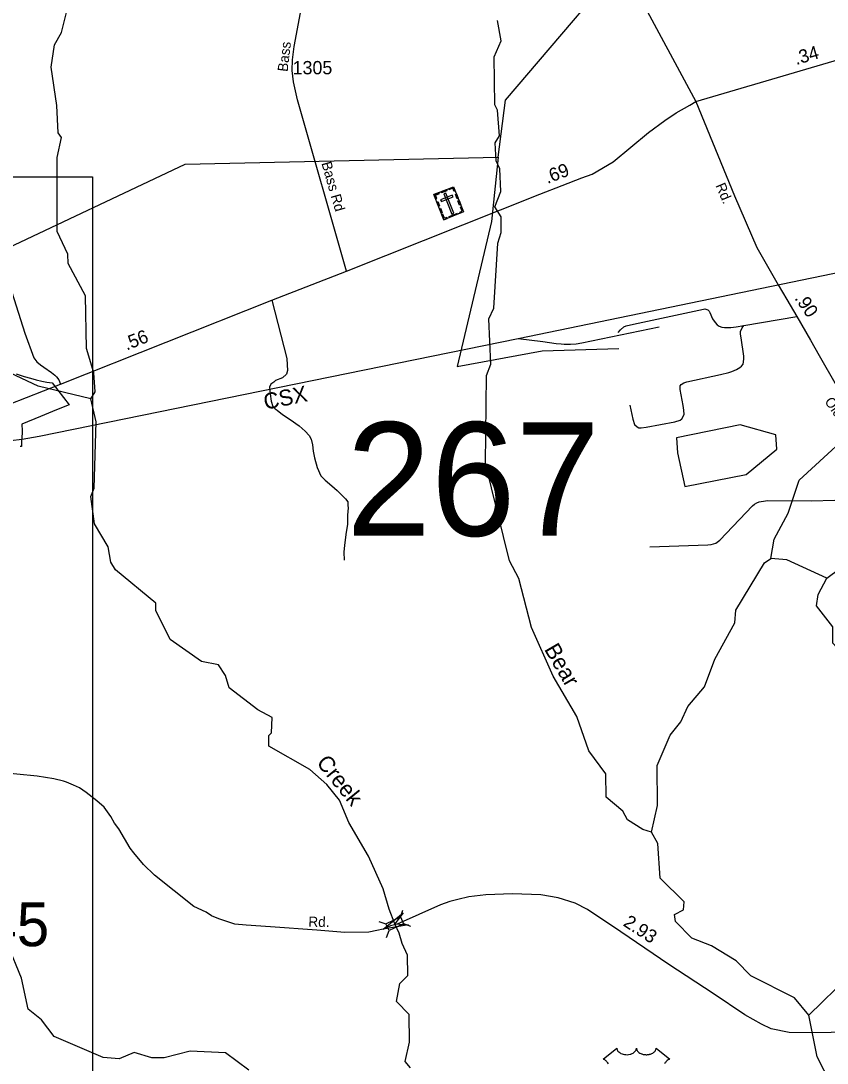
# Model space of a CAD drawing. Extents: x 2220236 to 2384410, y 720751 to 894131.
# Drawn here: x 2268536 to 2276098, y 796491 to 806272 of the extents above; entities that cross this region are included whole.
import ezdxf

# ---------------------------------------------------------------- set-up
doc = ezdxf.new("R2010")
doc.units = 0
for name, color, linetype in [('Exist Boundary Political City Limit New', 7, 'Continuous'), ('Exist Cultural Cemetery CELL', 7, 'Continuous'), ('Exist Hydrographic Creek Single Shore', 7, 'Continuous'), ('Exist Hydrographic Creek Single Shore Label', 7, 'Continuous'), ('Exist Hydrographic Misc Water Feature', 7, 'Continuous'), ('Exist Hydrographic Pond Under 1500 Sq Ft', 7, 'Continuous'), ('Exist Railroad Mainline', 7, 'Continuous'), ('Exist Railroad Mainline Label', 7, 'Continuous'), ('Exist Railroad Siding', 7, 'Continuous'), ('Exist Road Non-System Type 51', 7, 'Continuous'), ('Exist Road Non-System Type 51 Label', 7, 'Continuous'), ('Exist Road Primary US Attributed', 7, 'Continuous'), ('Exist Road Primary US Mileage Hundredths English Label', 7, 'Continuous'), ('Exist Road Primary US Shield CELL', 7, 'Continuous'), ('Exist Road Secondary Mileage Hundredths English Label', 7, 'Continuous'), ('Exist Road Secondary Structure Standard Bridge Attributed CELL', 7, 'Continuous'), ('Exist Road Secondary Structure Standard Bridge CELL', 7, 'Continuous'), ('Exist Road Secondary Structure Standard Bridge Number Label', 7, 'Continuous'), ('Exist Road Secondary Type 51 Attributed', 7, 'Continuous'), ('Exist Road Secondary Type 51 Label', 7, 'Continuous'), ('Exist Road Secondary Type 51 Number Label', 7, 'Continuous'), ('Exist Utilities Electrical Transmission Line', 7, 'Continuous'), ('Map Preparation Boundary City Limit Buffer Line', 7, 'Continuous'), ('Map Preparation Inset Cut Line', 7, 'Continuous')]:
    doc.layers.add(name, color=color, linetype=linetype)

msp = doc.modelspace()

# ---------------------------------------------------------------- linework, layer by layer
at = {"layer": 'Exist Boundary Political City Limit New'}
msp.add_lwpolyline([(2268493, 802959), (2268567.8, 802935.2), (2268625.5, 802919.2), (2268680.2, 802903.4), (2268733.2, 802889.6), (2268781.5, 802881.1), (2268829.8, 802873.8), (2268988, 802667.9), (2268872, 802622.4), (2268720, 802559.6), (2268546.5, 802487.2), (2268548, 802424.4), (2268548.5, 802408.2), (2268543.8, 802319.1), (2268541, 802279), (2268537.5, 802278.6), (2268531.2, 802277.9)], dxfattribs=at)
at = {"layer": 'Exist Cultural Cemetery CELL'}
for points in [[(2272409.8, 804641.6), (2272594.8, 804715), (2272688.7, 804478.3), (2272503.7, 804404.9)], [(2272478.6, 804668.9), (2272526.8, 804688), (2272531, 804677.4), (2272482.8, 804658.3)], [(2272610.9, 804674.7), (2272600.4, 804670.5), (2272588.5, 804700.5), (2272550.8, 804685.5), (2272546.7, 804695.8), (2272594.9, 804715)], [(2272425.8, 804601.3), (2272436.3, 804605.5), (2272424.4, 804635.4), (2272462.1, 804650.4), (2272458, 804660.7), (2272409.8, 804641.6)], [(2272472.8, 804593.4), (2272479.7, 804576), (2272589.2, 804619.4), (2272582.3, 804636.8)], [(2272521.9, 804654.6), (2272504.6, 804647.7), (2272579.4, 804459.2), (2272596.7, 804466.1)], [(2272627.2, 804602.6), (2272611.3, 804642.9), (2272621.9, 804647.1), (2272637.8, 804606.8)], [(2272453.1, 804532.4), (2272437.1, 804572.7), (2272447.7, 804576.9), (2272463.7, 804536.6)], [(2272477.9, 804469.9), (2272461.9, 804510.2), (2272472.5, 804514.4), (2272488.4, 804474.1)], [(2272651.5, 804541.3), (2272635.6, 804581.6), (2272646.1, 804585.8), (2272662.1, 804545.5)], [(2272657.9, 804466.1), (2272653.7, 804476.8), (2272674.2, 804484.9), (2272659.3, 804522.5), (2272669.6, 804526.6), (2272688.7, 804478.3)], [(2272534.4, 804417.2), (2272530.2, 804427.8), (2272509.7, 804419.7), (2272494.8, 804457.3), (2272484.5, 804453.2), (2272503.6, 804404.9)], [(2272552.9, 804436.8), (2272631.7, 804468.1), (2272635.9, 804457.5), (2272557.1, 804426.2)]]:
    msp.add_lwpolyline(points, close=True, dxfattribs=at)
at = {"layer": 'Exist Hydrographic Creek Single Shore'}
for points in [[(2269191.1, 802725.5), (2269232.1, 802790.2), (2269222, 802967.5), (2269152.9, 803198.5), (2269141.1, 803690.7), (2268979.1, 803995.8), (2268978, 804081.2), (2268876.9, 804296.5), (2268878, 804988.5), (2268918, 805177.9), (2268884.9, 805221.2), (2268874.1, 805477.3), (2268819.9, 805835.9), (2268851.9, 806045.2), (2268916.9, 806162), (2268973.1, 806387), (2268929, 806637.3), (2268919, 806870.3)], [(2274452.1, 798657.9), (2274368, 798682.6), (2274225.9, 798774.1), (2274183.1, 798857), (2274024, 798988.1), (2274022.1, 799204.7), (2273862, 799421.2), (2273750, 799744.9), (2273530, 800123.4), (2273326, 800580.2), (2273205, 801038.6), (2273120.1, 801204.3), (2272895, 802117.6), (2272904, 802943.9), (2272945, 803051.3), (2272924.1, 803474.8), (2272973.1, 803575.5), (2273009, 804184.9), (2273041, 804285.8), (2273040.1, 804433.5), (2272981.1, 804526.5), (2273038.1, 804669.7), (2273027, 804883.1), (2272993, 804959.2), (2272984, 805126.7), (2273025, 805191.4), (2273006.1, 805434.6), (2272980.1, 805484.3), (2272976, 805933.8), (2273041, 806083.2), (2273006.1, 806274.2)], [(2272191, 796448), (2272139.9, 796504.8), (2272179.9, 796687.6), (2272178.1, 796946.8), (2272060, 797070.7), (2272090.9, 797237.2), (2272166, 797314.4), (2272163.9, 797504.7), (2272113.1, 797613.9), (2272084, 797709.5), (2272043.7, 797798.2), (2271990.5, 797935.5), (2271933, 798126.1), (2271797.1, 798433.9), (2271610.9, 798749.3), (2271526, 798957.8), (2271407.1, 799104.5), (2271248, 799245.6), (2270863.1, 799466.7), (2270862, 799565.2), (2270886, 799590.9), (2270893, 799735), (2270758.9, 799806.7), (2270490.9, 800012.3), (2270457.1, 800127.8), (2270389, 800227.6), (2270230.9, 800260.4), (2269937.1, 800466.5), (2269800.9, 800738.3), (2269800.9, 800807.2), (2269423, 801120), (2269379.9, 801193), (2269353.9, 801334.6), (2269227, 801550.5), (2269191.1, 801807.1), (2269224.1, 801885), (2269243, 802507.9), (2269191.1, 802725.5)], [(2275926, 796941.6), (2275791.1, 797105.1), (2275381, 797310.4), (2275246.1, 797450.9), (2275012.1, 797590.2), (2274828, 797662.9), (2274676, 797820.2), (2274667, 797885.9), (2274750.1, 797930.1), (2274758.1, 798005.5), (2274531.1, 798226.6), (2274511, 798551.7), (2274452.1, 798657.9)], [(2270675, 796423.6), (2270457.1, 796588.8), (2270123, 796602.3), (2269881.9, 796541.6), (2269766, 796540.7), (2269598.9, 796590.1), (2269458, 796530.6), (2269307.9, 796543.6), (2268848, 796740.1), (2268729.9, 796896.6), (2268604, 796997.6), (2268542.9, 797287.5), (2268414.9, 797601.8), (2268230, 797802.4), (2267837.9, 797823.6), (2267529.9, 797810.3), (2267379, 797924.9), (2266960.9, 798038.5), (2266795, 797979.6), (2266587.9, 797836.2), (2266504.9, 797801.9), (2266137.8, 797865.3), (2265946.9, 797862.7)], [(2276652.1, 795024.3), (2276575, 795255.4), (2276414.1, 795547.5), (2276268.1, 796035.9), (2276004, 796549.7), (2275926, 796941.6)]]:
    msp.add_lwpolyline(points, dxfattribs=at)
at = {"layer": 'Exist Hydrographic Misc Water Feature'}
for points in [[(2275569.1, 801225.9), (2275600, 801409), (2275732.1, 801652.3), (2275837.1, 801961.6), (2276489.1, 802561.5), (2276793, 803004.5), (2277000.1, 803206.9), (2277230, 803458), (2277460.1, 803860), (2277592.1, 804001.6), (2277904, 804437.9), (2277945, 804555.2), (2277942.1, 804840.5), (2277690.1, 805127.8), (2277472.2, 805276.6)], [(2269191.1, 802725.5), (2268699, 802843.8), (2268330.1, 803015.4)], [(2275926, 796941.6), (2276305, 797311), (2276395, 797512.5), (2276576.1, 797754.7), (2276690.1, 798080.3), (2276862.1, 798391.7), (2276877.1, 798499.6), (2277065.1, 798892.5), (2277203.1, 799276.8), (2277294.2, 799392.9), (2277326.1, 799493.9), (2277466, 799638.6), (2277563, 799987.6), (2277662, 800129.8), (2277868.1, 800306), (2277933.1, 800449), (2278071.1, 800908.6), (2278186.1, 801103), (2278558.1, 801338), (2278813.2, 801673.9), (2278820.2, 801814.7)], [(2274452.1, 798657.9), (2274508.1, 798909.3), (2274504, 799283.3), (2274627, 799569.4), (2274725.1, 799695.2), (2274791.1, 799838.2), (2274947.1, 800021.9), (2275045.1, 800282.3), (2275233, 800622.8), (2275240.1, 800740.7), (2275511, 801184.5), (2275569.1, 801225.9)], [(2276095, 801041.2), (2275719.2, 801213), (2275569.1, 801225.9)]]:
    msp.add_lwpolyline(points, dxfattribs=at)
at = {"layer": 'Exist Hydrographic Pond Under 1500 Sq Ft'}
for points in [[(2274763, 801901.8), (2275337.1, 802014.6), (2275626.1, 802251.3), (2275616, 802386), (2275282, 802481.5), (2274684, 802359.4), (2274693.1, 802218.1), (2274763, 801901.8)], [(2276095, 801041.2), (2276352.2, 801232.7), (2276627.1, 801227), (2276776, 801312.5), (2276834, 801288.3), (2276835.1, 801196.5), (2276621, 800971.3), (2276607, 800637.1), (2276541, 800585.9), (2276359.1, 800527.4), (2276227.1, 800349.8), (2276151, 800433.3), (2276150, 800584.2), (2275998, 800780.9), (2276014, 800888.7), (2276095, 801041.2)]]:
    msp.add_lwpolyline(points, dxfattribs=at)
at = {"layer": 'Exist Railroad Mainline'}
for points in [[(2273201.7, 803292.5), (2287925.2, 806334.9), (2293833.8, 807542.5)], [(2267619.1, 802356.4), (2267793.2, 802346), (2267885.2, 802338.9), (2267977.3, 802331.8), (2268155.1, 802327.5), (2268227.3, 802326.3), (2268293.1, 802326.9), (2268373.1, 802329.6), (2268438.9, 802332.3), (2268548.8, 802347.2), (2268706.5, 802374.7), (2273201.7, 803292.5)]]:
    msp.add_lwpolyline(points, dxfattribs=at)
at = {"layer": 'Exist Railroad Siding'}
msp.add_lwpolyline([(2273201.7, 803292.5), (2273431.8, 803262.8), (2273556, 803243.8), (2273604.1, 803240.2), (2273632, 803236.6), (2273658, 803236.9), (2273690, 803237), (2273743.9, 803241.7), (2273797.8, 803250.2), (2274524.1, 803398.9)], dxfattribs=at)
at = {"layer": 'Exist Road Non-System Type 51'}
msp.add_line((2275317.5, 803414.3), (2275814.4, 803497), dxfattribs=at)
for points in [[(2268122, 804750.5), (2268572.1, 803339.8), (2268657, 803110.3), (2268685.3, 803070.6), (2268722.1, 803045.2), (2268750.4, 803022.5), (2268824.1, 802972.9), (2268856.2, 802947.5), (2268871.2, 802931.9), (2268892.2, 802903.7), (2268906.6, 802862.7)], [(2270890.6, 803651.4), (2271029.3, 803104.6), (2271035, 803045.2), (2271037.8, 802991.3), (2271026.5, 802957.3), (2270989.7, 802920.5), (2270923.2, 802896.5), (2270909.3, 802882.4), (2270882.1, 802861), (2270867.9, 802835.5), (2270873.6, 802770.4), (2270884.9, 802702.4), (2270899.1, 802654.2), (2270921.7, 802631.6), (2270941.6, 802617.4), (2270989.7, 802577.8), (2271060.5, 802529.6), (2271145.4, 802470.1), (2271202, 802422), (2271238.8, 802379.5), (2271258.6, 802345.5), (2271272.8, 802291.7), (2271278.4, 802232.2), (2271289.8, 802169.8), (2271315.2, 802079.2), (2271349.2, 802002.7), (2271391.7, 801963.1), (2271453.9, 801909.2), (2271502.1, 801863.9), (2271550.2, 801818.6), (2271581.3, 801787.4), (2271602.6, 801757.7), (2271604, 801722.3), (2271606.8, 801702.4), (2271601.2, 801631.6), (2271598.3, 801546.6), (2271587, 801473), (2271570, 801351.2), (2271564.4, 801286), (2271567.2, 801212.4)], [(2274138.7, 803347.3), (2274160.5, 803373.5), (2274192.2, 803401.8), (2274212.2, 803410), (2274281.9, 803426.5), (2274938.4, 803564.7), (2274952.3, 803568.8), (2274980.2, 803561.1), (2274986.3, 803555.1), (2274992.3, 803547.2), (2274998.4, 803535.3), (2275023, 803475.6), (2275047.3, 803439.7), (2275065.4, 803419.9), (2275085.6, 803408.1), (2275111.7, 803396.4), (2275135.7, 803392.7), (2275195.7, 803395.3), (2275243.6, 803401.7), (2275317.5, 803414.3)], [(2274247.2, 802664.7), (2274274.3, 802535), (2274290.7, 802483), (2274317, 802461.3), (2274333, 802453.6), (2274355, 802453.7), (2274401.1, 802458.2), (2274668.4, 802508.6), (2274720.1, 802525.2), (2274735.9, 802537.2), (2274755.5, 802577.4), (2274753.2, 802619.4), (2274746.7, 802663.4), (2274719.4, 802813.1), (2274721.1, 802847), (2274729, 802859.1), (2274755, 802875.3), (2274782.7, 802883.6), (2275097.9, 802954.4), (2275175.6, 802973.2), (2275203.5, 802981.4), (2275247.3, 802999.9), (2275279.4, 803018.2), (2275295.2, 803030.3), (2275309, 803050.4), (2275316.3, 803098.5), (2275316.1, 803126.5), (2275290.5, 803298.1), (2275286.2, 803332), (2275286, 803356), (2275299.6, 803392.1), (2275317.5, 803414.3)], [(2274435.5, 801337), (2274979, 801354.1), (2275011.1, 801356.5), (2275032.9, 801362.6), (2275052.7, 801370.8), (2275090.6, 801397.2), (2275397.5, 801719.8), (2275415.2, 801736), (2275437.1, 801750.2), (2275459, 801758.5), (2275478.8, 801762.7), (2275540.8, 801769.2), (2275946.6, 801767), (2276168.5, 801775), (2276238.2, 801783.8), (2276342.2, 801800.6), (2276411.9, 801817.4), (2276475.7, 801838.1), (2276581.3, 801886.9), (2276814.4, 802015.9)]]:
    msp.add_lwpolyline(points, dxfattribs=at)
at = {"layer": 'Exist Road Primary US Attributed'}
for points in [[(2274868, 805515.3), (2276984.2, 806137.1), (2277503.6, 806269.5)], [(2271591.2, 803921.9), (2273404.5, 804645.6), (2273613.9, 804727.8), (2273798, 804798.6), (2273892.9, 804834.4), (2274089.7, 804950.1), (2274422.2, 805224.9), (2274575, 805335.4), (2274682.3, 805408.5), (2274811.4, 805481.3), (2274868, 805515.3)], [(2265166, 802315.7), (2265298.1, 802370.5), (2265407.6, 802413.9), (2265513.3, 802442.3), (2265637.8, 802463), (2265785, 802485.7), (2265957.7, 802499.9), (2266204, 802528.2), (2266357.6, 802537), (2266509.3, 802544.2), (2266583.3, 802545.2), (2266684.3, 802540), (2266778.2, 802534.8), (2266894.8, 802525.3), (2267548.7, 802477.2), (2267678.9, 802474.4), (2267766.7, 802485.7), (2267848.8, 802494.2), (2267922.4, 802505.5), (2268071, 802549.4), (2268430.5, 802674.1), (2268906.6, 802862.7), (2270890.6, 803651.4), (2271591.2, 803921.9)]]:
    msp.add_lwpolyline(points, dxfattribs=at)
at = {"layer": 'Exist Road Primary US Shield CELL'}
msp.add_lwpolyline([(2274046.2, 796484.2), (2274041.2, 796492.7), (2274035.8, 796500.5), (2274030.1, 796506.9), (2274024.4, 796512.6), (2274018.9, 796516.8), (2274013.7, 796520.6), (2274007.2, 796524.5), (2274000.9, 796527.6), (2273996.9, 796529.2), (2274125.5, 796631.7), (2274125.9, 796626.3), (2274127.2, 796620), (2274128.1, 796616.8), (2274131.1, 796610.5), (2274136, 796603.2), (2274142.8, 796596), (2274150.4, 796589.6), (2274155.6, 796586.3), (2274164.4, 796581.6), (2274174.3, 796577.4), (2274185.4, 796574.2), (2274196.7, 796571.9), (2274209.1, 796570.6), (2274221.3, 796570.3), (2274234.6, 796571.3), (2274249.1, 796574.1), (2274255.9, 796575.9), (2274263.4, 796578.5), (2274270.4, 796581.4), (2274278.1, 796585.5), (2274284.2, 796589.4), (2274289, 796592.9), (2274295.9, 796599.4), (2274301.3, 796606.2), (2274303.6, 796610), (2274305.6, 796613.7), (2274308.3, 796621.4), (2274309, 796624.8), (2274309.6, 796631.9), (2274310, 796626), (2274310.6, 796622.2), (2274311.6, 796618.6), (2274313.1, 796614.7), (2274315.9, 796609.3), (2274318.9, 796604.7), (2274324.6, 796597.9), (2274328.2, 796594.6), (2274331.5, 796591.9), (2274340.2, 796585.9), (2274350.4, 796580.8), (2274355.4, 796578.6), (2274360.6, 796576.7), (2274367.1, 796574.8), (2274373.9, 796573.2), (2274380.6, 796572), (2274387.4, 796571), (2274394.4, 796570.5), (2274400.1, 796570.3), (2274407.1, 796570.4), (2274413.5, 796570.8), (2274420.1, 796571.6), (2274427.4, 796572.8), (2274433.3, 796574.1), (2274441, 796576.1), (2274448, 796578.6), (2274454.2, 796581.3), (2274462.1, 796585.5), (2274468.6, 796589.5), (2274473.3, 796593.3), (2274478.9, 796598.5), (2274484.2, 796604.6), (2274487.3, 796609.1), (2274489.5, 796613.7), (2274491.6, 796618.6), (2274492.9, 796623.8), (2274493.5, 796628.2), (2274493.6, 796632.1), (2274622.2, 796529.6), (2274619.1, 796528.5), (2274612.2, 796525.1), (2274606.6, 796521.8), (2274597.8, 796515.6), (2274594, 796512.1), (2274590.2, 796508.6), (2274586.7, 796504.8), (2274583.6, 796501.2), (2274579.9, 796496), (2274576.5, 796490.9), (2274573.3, 796485.2)], dxfattribs=at)
at = {"layer": 'Exist Road Secondary Structure Standard Bridge Attributed CELL'}
msp.add_lwpolyline([(2272173.2, 797788.1), (2271932.8, 797747.4), (2272120.7, 797902.9), (2272043.7, 797798.2)], close=True, dxfattribs=at)
at = {"layer": 'Exist Road Secondary Structure Standard Bridge CELL'}
for p, q in [((2272095.6, 797862.7), (2272118.6, 797927.7)), ((2271894.1, 797820.8), (2271959.2, 797797.8)), ((2272125.4, 797800.4), (2272190.4, 797777.4)), ((2271966.6, 797669.1), (2271989.6, 797734.1))]:
    msp.add_line(p, q, dxfattribs=at)
msp.add_lwpolyline([(2271959.2, 797797.8), (2272095.5, 797863), (2272125.9, 797799.3), (2271989.6, 797734.1)], close=True, dxfattribs=at)
at = {"layer": 'Exist Road Secondary Type 51 Attributed'}
for points in [[(2271591.2, 803921.9), (2271131.6, 805530.1), (2271094.1, 805699.6), (2271081.1, 805805.4), (2271084.2, 805905.3), (2271099, 806031.4), (2271235.9, 806766.3), (2271264.3, 806938.7), (2271274, 806982.7), (2271281.2, 807052.7), (2271282.4, 807156.7), (2271306.2, 807592.6), (2271314.7, 807754.6), (2271333.8, 807846.8), (2271348.9, 807938.9), (2271711.9, 809305.8)], [(2271711.9, 809305.8), (2272085.3, 808917.3), (2272228.7, 808780.8), (2272335.8, 808685.6), (2272466, 808572.3), (2273020.6, 808102.7), (2273285.2, 807844.5), (2273323.2, 807807.5), (2273727.2, 807410.4), (2273821.8, 807316.6), (2273908.7, 807223.4), (2273977, 807142.7), (2274107.3, 806912.9), (2274194.2, 806760.8), (2274321.5, 806527.9), (2274868, 805515.3)], [(2274868, 805515.3), (2275230.3, 804631.3), (2275439.7, 804146), (2275637.3, 803794.2), (2275720.9, 803656.1), (2275814.4, 803497), (2275940.6, 803274.3), (2276023.8, 803131), (2276181.6, 802852.5), (2276331.6, 802634.4), (2276442, 802478.6), (2276596.3, 802295.9), (2276713.5, 802134.9), (2276814.4, 802015.9), (2276987.4, 801792.3), (2277210, 801545), (2277268.8, 801475.6)], [(2273145.8, 798079), (2272896.8, 798070.6), (2272738.2, 798052.5), (2272633.7, 798027.3), (2272558, 798009.3), (2272471.5, 797976.8), (2272064.3, 797796.5), (2272003, 797778.5), (2271934.5, 797749.6), (2271873.3, 797735.2), (2271801.2, 797720.7), (2271574.1, 797717.1), (2271311, 797738.8), (2270878.5, 797771.2), (2270647.9, 797785.7), (2270541.6, 797794.7), (2270393.8, 797845.2), (2270325.3, 797874), (2270274.9, 797906.5), (2270159.2, 797962.4), (2269788.6, 798254.8), (2269687.9, 798353.8), (2269594.8, 798462.9), (2269560.5, 798508.4), (2269454.7, 798689.3), (2269415.3, 798741.3), (2269379.3, 798806.3), (2269318.9, 798892.1), (2269250.4, 798951.3), (2269149.6, 799030.4), (2269087.4, 799075.8), (2269031.5, 799100.2), (2268963, 799129), (2268937.8, 799136.2), (2268846.6, 799159.4), (2268690.5, 799184), (2268304.3, 799222.4)], [(2276485.3, 796783.5), (2275959.2, 796774.5), (2275743.1, 796779.9), (2275571.8, 796814.2), (2275482.7, 796855.3), (2275325.1, 796944.5), (2275030.4, 797143.3), (2274612.3, 797417.6), (2274162.6, 797724.1), (2273850.3, 797932.4), (2273735, 797991), (2273574.6, 798043.5), (2273413.2, 798070.8), (2273145.8, 798079)]]:
    msp.add_lwpolyline(points, dxfattribs=at)
at = {"layer": 'Exist Utilities Electrical Transmission Line'}
for points in [[(2273011.9, 804991.9), (2273080.7, 805526.4), (2275815.2, 808732.5), (2277053.4, 810557.3), (2295924.6, 816068.2)], [(2266541.9, 803174.1), (2266529.3, 803249.9), (2270077.8, 804926.4), (2273011.9, 804991.9)], [(2273011.9, 804991.9), (2272949.4, 804389.6), (2272628.4, 803029.3), (2273426.8, 803174.7), (2274144.2, 803197.5)]]:
    msp.add_lwpolyline(points, dxfattribs=at)
at = {"layer": 'Map Preparation Boundary City Limit Buffer Line'}
msp.add_lwpolyline([(2268493, 802959), (2268567.8, 802935.2), (2268625.5, 802919.2), (2268680.2, 802903.4), (2268733.2, 802889.6), (2268781.5, 802881.1), (2268829.8, 802873.8), (2268988, 802667.9), (2268872, 802622.4), (2268720, 802559.6), (2268546.5, 802487.2), (2268548, 802424.4), (2268548.5, 802408.2), (2268543.8, 802319.1), (2268541, 802279), (2268537.5, 802278.6), (2268531.2, 802277.9)], dxfattribs=at)
at = {"layer": 'Map Preparation Inset Cut Line'}
msp.add_lwpolyline([(2256785.4, 804809.4), (2269207.8, 804809.4), (2269207.8, 792904.9), (2256785.4, 792904.9), (2256785.4, 804809.4)], dxfattribs=at)
msp.add_lwpolyline([(2256785.4, 804809.4), (2269207.8, 804809.4), (2269207.8, 792904.9), (2256785.4, 792904.9), (2256785.4, 804809.4)], dxfattribs=at)

# ---------------------------------------------------------------- texts
at = {"layer": 'Exist Hydrographic Creek Single Shore Label'}
for s, rotation, p in [('Bear', 300.17042, (2273440.9, 800375)), ('Creek', 309.01943, (2271301.9, 799307.5))]:
    msp.add_text(s, height=150, rotation=rotation, dxfattribs=at).set_placement(p)
at = {"layer": 'Exist Railroad Mainline Label'}
msp.add_text('CSX', height=150, rotation=11.53971, dxfattribs=at).set_placement((2270829.3, 802621.5))
at = {"layer": 'Exist Road Non-System Type 51 Label'}
msp.add_text('Bass Rd', height=95, rotation=285.94737, dxfattribs=at).set_placement((2271354.3, 804936.2))
at = {"layer": 'Exist Road Primary US Mileage Hundredths English Label'}
for s, rotation, p in [('.34', 16.37449, (2275808.2, 805856.7)), ('.69', 21.04985, (2273474.6, 804741.1)), ('.56', 21.67769, (2269528.9, 803177.3))]:
    msp.add_text(s, height=125, rotation=rotation, dxfattribs=at).set_placement(p)
at = {"layer": 'Exist Road Secondary Mileage Hundredths English Label'}
for s, rotation, p in [('.90', 304.3777, (2275788, 803667.8)), ('2.93', 326.83074, (2274176.9, 797786.1))]:
    msp.add_text(s, height=125, rotation=rotation, dxfattribs=at).set_placement(p)
at = {"layer": 'Exist Road Secondary Structure Standard Bridge Number Label'}
for s, height, p in [('267', 1066.27, (2271589.6, 801439.2)), ('145', 410.1, (2267887.6, 797588.3))]:
    msp.add_text(s, height=height, dxfattribs=at).set_placement(p)
at = {"layer": 'Exist Road Secondary Type 51 Label'}
for s, rotation, p in [('Bass', 83.30599, (2271037.6, 805790.4)), ('Rd.', 293.00274, (2275049.5, 804726.9)), ('Old', 304.8693, (2276069.5, 802700.3)), ('Rd.', 359.15447, (2271232.3, 797771.1))]:
    msp.add_text(s, height=95, rotation=rotation, dxfattribs=at).set_placement(p)
at = {"layer": 'Exist Road Secondary Type 51 Number Label'}
msp.add_text('1305', height=125, dxfattribs=at).set_placement((2271085.2, 805770.1))

doc.saveas('drawing.dxf')
